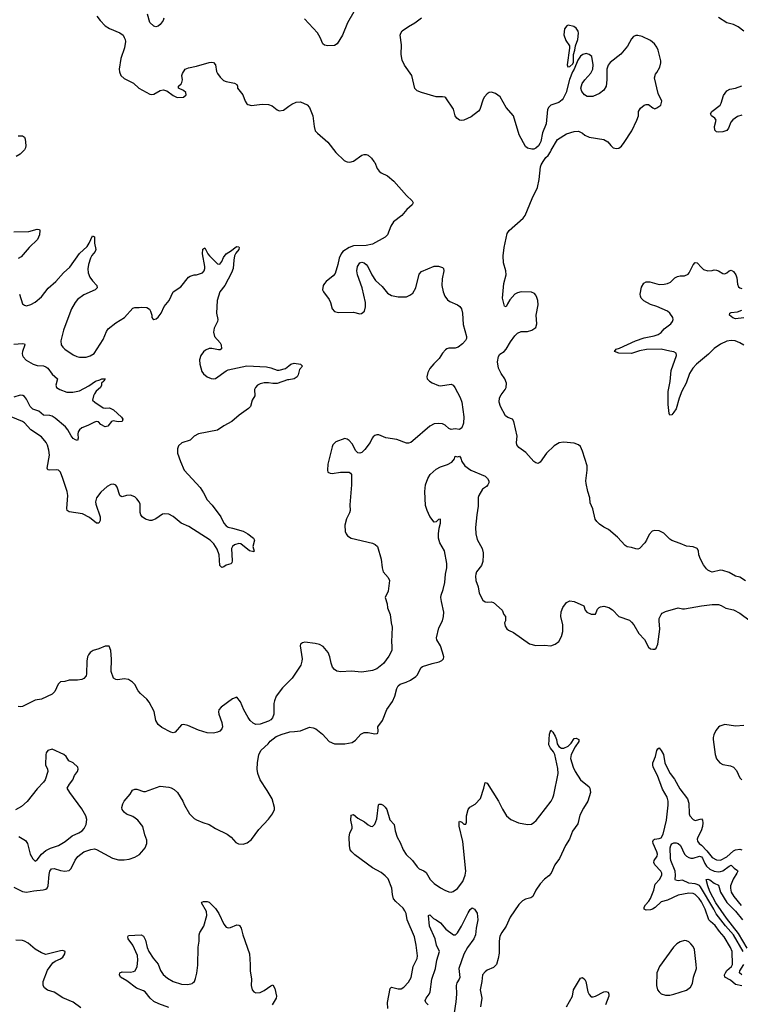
# Model space of a CAD drawing. Header units: inches. Extents: x 1682530 to 1839546, y 640742 to 791647.
# Tile 876 of 923: x 1787465 to 1794256, y 762054 to 771337. Entities that reach past the tile are written whole.
import ezdxf

# ---------------------------------------------------------------- set-up
doc = ezdxf.new("R2010")
doc.units = ezdxf.units.IN
doc.header["$MEASUREMENT"] = 0
for name, color, linetype in [('B7786', 7, 'Continuous'), ('B7787', 7, 'Continuous'), ('B7796', 7, 'Continuous'), ('B7797', 7, 'Continuous')]:
    doc.layers.add(name, color=color, linetype=linetype)

msp = doc.modelspace()

# ---------------------------------------------------------------- linework, layer by layer
at = {"layer": 'B7786', "color": 5}
for points, elevation in [([(1787410, 769337.5), (1787550, 769339.6), (1787630, 769362.6), (1787650, 769359.1), (1787654.9, 769350), (1787653, 769310), (1787633.9, 769266.1), (1787554.3, 769190), (1787478.2, 769101.8), (1787450, 769084.7)], 780), ([(1787462.6, 768750), (1787490, 768658.8), (1787510, 768644.9), (1787530, 768640.5), (1787570, 768650.7), (1787610, 768674.4), (1787670, 768725.3), (1787733.8, 768806.2), (1787805.7, 768870), (1787876.9, 768950), (1787936.9, 769003.1), (1788030, 769134), (1788099.8, 769200.2), (1788119.6, 769230), (1788150, 769299.3), (1788170, 769290.7), (1788171.3, 769231.3), (1788181.6, 769170), (1788175.5, 769150), (1788144.9, 769115.1), (1788131.7, 769088.3), (1788113.4, 769030), (1788106.7, 768986.7), (1788110.4, 768950), (1788126, 768910), (1788150, 768873.4), (1788190.8, 768830), (1788196, 768810), (1788174.8, 768790), (1788070, 768741.6), (1788010, 768698.9), (1787988, 768672), (1787953.6, 768610), (1787900.3, 768470), (1787878.9, 768410), (1787852.2, 768310), (1787857.1, 768270), (1787870.5, 768250), (1787890.6, 768230), (1787970, 768176.4), (1788002.3, 768162.3), (1788030, 768156.5), (1788090, 768156.5), (1788130, 768166.5), (1788167.8, 768190), (1788250, 768321.6), (1788283.2, 768396.8), (1788298.7, 768421.3), (1788370, 768478.4), (1788452.7, 768530), (1788530, 768617.3), (1788550, 768624), (1788590, 768622.8), (1788610, 768626.8), (1788663.5, 768623.5), (1788687.5, 768607.5), (1788698.8, 768590), (1788711, 768550), (1788711.3, 768530), (1788718, 768518), (1788730, 768511.3), (1788750, 768516), (1788770, 768531), (1788798, 768570), (1788825.6, 768634.4), (1788873.2, 768690), (1788909.6, 768770.3), (1788982, 768818), (1789055.3, 768910), (1789070, 768918.8), (1789110, 768931), (1789130, 768931.3), (1789188.9, 768951.1), (1789202, 768970), (1789209.2, 768990.8), (1789209.3, 769010), (1789187.3, 769130), (1789190, 769172), (1789200.2, 769179.8), (1789210, 769184.7), (1789238, 769130), (1789253, 769110), (1789330, 769034.8), (1789350, 769030.8), (1789370, 769056), (1789384.1, 769095.9), (1789409.8, 769130.2), (1789460.5, 769159.5), (1789495.3, 769190), (1789510, 769197.3), (1789530, 769196), (1789533.4, 769190), (1789530.4, 769170), (1789503.1, 769136.9), (1789490.4, 769109.6), (1789481.6, 769070), (1789475.3, 768990), (1789462.4, 768950), (1789398.3, 768830), (1789351, 768770), (1789325.4, 768690), (1789318.7, 768570), (1789333.4, 768510), (1789328, 768490), (1789297.1, 768430), (1789290.5, 768390), (1789300.7, 768350), (1789354, 768290), (1789362.8, 768270), (1789365.4, 768234.6), (1789354.4, 768225.6), (1789336.8, 768223.2), (1789276.9, 768236.9), (1789250, 768235.6), (1789217.3, 768222.7), (1789195.6, 768204.4), (1789173.4, 768170), (1789160.7, 768130), (1789162.8, 768090), (1789179.8, 768019.8), (1789196.8, 767996.8), (1789230, 767971), (1789270, 767954), (1789290, 767950.7), (1789310, 767955.5), (1789410, 768027.4), (1789430, 768036.9), (1789605.6, 768074.4), (1789790, 768064.7), (1789830, 768056), (1789890, 768034), (1789910, 768032.2), (1789970, 768048.5), (1790000, 768073.1)], 780), ([(1787410, 768276.4), (1787490, 768284.9), (1787510, 768282), (1787512.2, 768270), (1787490.3, 768210), (1787488.2, 768190), (1787490.5, 768170), (1787497.6, 768157.6), (1787527.2, 768127.2), (1787590.3, 768090.3), (1787630, 768078), (1787690, 768072.6), (1787710, 768064.9), (1787730, 768050.3), (1787770, 767993.4), (1787821, 767950), (1787806, 767890), (1787812, 767870), (1787842, 767850), (1787910, 767824), (1787965.2, 767825.2), (1788030, 767837), (1788115.3, 767884.7), (1788179.3, 767930), (1788219.7, 767940.3), (1788238, 767950), (1788270.9, 767950.9), (1788258, 767930), (1788236, 767910), (1788234.8, 767890), (1788226, 767870), (1788186.4, 767833.6), (1788170.6, 767810), (1788160.7, 767790), (1788152, 767750), (1788172, 767730), (1788250, 767678.8), (1788270, 767674.8), (1788310, 767678.8), (1788350, 767658.8), (1788424.7, 767590), (1788438, 767570), (1788432, 767550), (1788393.7, 767546.3), (1788345.5, 767554.5), (1788330, 767549), (1788294.8, 767505.2), (1788270, 767498), (1788230, 767519.5), (1788207, 767547), (1788190, 767549.6), (1788170, 767543.5), (1788107.7, 767510), (1788050.3, 767489.7), (1788028.6, 767471.4), (1788016.3, 767450), (1788013.4, 767430), (1788017.3, 767390), (1788010.9, 767369.1), (1787990, 767376), (1787970, 767389.6), (1787950, 767412.3), (1787919.7, 767470), (1787897, 767497), (1787798.8, 767578.8), (1787770, 767597.8), (1787750, 767604), (1787690, 767607.9), (1787646.3, 767646.3), (1787590, 767663.4), (1787581, 767670), (1787563.9, 767690), (1787530, 767758), (1787510, 767783.5), (1787494.2, 767794.3), (1787470, 767795.9), (1787410, 767778.1)], 760), ([(1790000, 767942), (1789990, 767940.4), (1789890, 767905.5), (1789850, 767906.3), (1789810, 767913.6), (1789770, 767913.1), (1789730, 767903), (1789707.3, 767890), (1789687.3, 767870), (1789677.3, 767850), (1789680.5, 767790), (1789656.4, 767750), (1789639.3, 767690), (1789622, 767670), (1789533, 767607), (1789465.5, 767550), (1789390, 767507.2), (1789330, 767465.7), (1789148.6, 767431.4), (1789110.4, 767410), (1789070, 767371.3), (1788992, 767348), (1788962, 767318), (1788950.5, 767290), (1788950.5, 767270), (1788953, 767250), (1788979.5, 767170), (1789015.6, 767090), (1789166.8, 766926.8), (1789197.3, 766877.3), (1789230.2, 766810.2), (1789278.7, 766758.7), (1789360.9, 766650), (1789389.4, 766589.4), (1789410, 766564.4), (1789430, 766551.8), (1789470, 766544.4), (1789570, 766513.8), (1789614.9, 766490), (1789668.4, 766450), (1789677.1, 766430), (1789662.6, 766370), (1789674.4, 766325.6), (1789670, 766321.2), (1789630, 766329.8), (1789550, 766394.5), (1789530, 766399.6), (1789490, 766386), (1789468.8, 766370), (1789461.7, 766350), (1789466.6, 766233.4), (1789463.4, 766216.6), (1789453.8, 766206.2), (1789410, 766194.7), (1789390, 766179.6), (1789370, 766171.8), (1789349.8, 766190), (1789344, 766290), (1789325.2, 766345.2), (1789295.7, 766395.7), (1789259.8, 766430), (1789060.2, 766560.2), (1788986, 766590), (1788910, 766651.9), (1788870, 766674.2), (1788830, 766679.2), (1788810, 766673.7), (1788747, 766630), (1788710, 766616.5), (1788690, 766615.2), (1788650, 766626.3), (1788620.3, 766650), (1788606, 766670), (1788600.7, 766690), (1788599.1, 766770), (1788590.7, 766790.7), (1788570, 766819.6), (1788550, 766836.9), (1788510, 766854), (1788470, 766851.8), (1788430, 766837.2), (1788421.5, 766841.5), (1788409.6, 766849.6), (1788383.7, 766930), (1788370, 766949.2), (1788350, 766958), (1788325.2, 766954.8), (1788290, 766937.2), (1788230, 766882.7), (1788188.8, 766830), (1788180.3, 766790), (1788183.1, 766770), (1788224.4, 766650), (1788223.8, 766616.2), (1788210, 766589.4), (1788190, 766589.7), (1788123.7, 766643.7), (1788058, 766678), (1787930, 766695.7), (1787912.8, 766710), (1787909.9, 766729.8), (1787917, 766850), (1787911.4, 766890), (1787872.7, 767012.7), (1787850, 767069.6), (1787830, 767088.3), (1787810, 767092.4), (1787748.3, 767088.3), (1787730, 767094), (1787724.7, 767110), (1787745, 767230), (1787739.4, 767279.4), (1787725.6, 767325.6), (1787712.8, 767350), (1787670, 767402.9), (1787570.9, 767470.9), (1787510, 767535.1), (1787489.8, 767549.8), (1787330, 767614)], 780), ([(1790000, 765096.5), (1789941.8, 765038.2), (1789881.8, 764958.2), (1789865.4, 764914.6), (1789861.1, 764890), (1789859.5, 764790), (1789845.8, 764754.1), (1789830, 764737), (1789810, 764723.7), (1789730, 764694.5), (1789690, 764692.3), (1789664.9, 764704.9), (1789636, 764730), (1789616.6, 764756.6), (1789576, 764830), (1789546.3, 764906.3), (1789510, 764948.7), (1789470, 764934), (1789364.7, 764855.3), (1789342.8, 764830), (1789339.1, 764810), (1789342, 764790), (1789368.2, 764710), (1789376.3, 764670), (1789370.7, 764650), (1789350.3, 764629.7), (1789330, 764619.6), (1789290, 764611.3), (1789230, 764612.8), (1789150, 764636.9), (1789050, 764682.9), (1789010, 764692), (1788990, 764689.3), (1788930, 764618), (1788910, 764614.5), (1788890, 764619.5), (1788804.4, 764664.4), (1788770, 764691.8), (1788747.2, 764730), (1788732.9, 764812.9), (1788683.7, 764903.7), (1788664.5, 764930), (1788602.8, 764982.8), (1788580.9, 765010), (1788549.5, 765069.5), (1788529, 765090), (1788490, 765117.2), (1788450, 765121.2), (1788390, 765113.2), (1788370, 765117.2), (1788349.2, 765130), (1788327, 765190), (1788331.5, 765308.5), (1788325.2, 765390), (1788308.9, 765428.9), (1788270, 765429.2), (1788210, 765403.7), (1788158, 765390), (1788130.5, 765369.5), (1788112.8, 765347.2), (1788104.9, 765330), (1788098, 765290), (1788095.5, 765170), (1788090.5, 765150), (1788070, 765126.6), (1788050, 765115.1), (1788010, 765109.3), (1787930, 765109.4), (1787890, 765098), (1787850, 765093.2), (1787828.5, 765071.5), (1787796.7, 765003.3), (1787770, 764978), (1787670, 764931.6), (1787610, 764922), (1787490, 764860.7), (1787470, 764857.6), (1787450, 764860.5)], 820), ([(1787410, 763156.9), (1787490, 763117.8), (1787530, 763110.2), (1787596.8, 763123.2), (1787687.3, 763132.7), (1787710, 763139.6), (1787724.7, 763150), (1787734, 763170), (1787741.1, 763278.9), (1787747.4, 763310), (1787764, 763330), (1787790, 763334.5), (1787850, 763313.7), (1787890, 763307.5), (1787930, 763316.5), (1787950, 763335.3), (1787986.5, 763413.5), (1788013.7, 763446.3), (1788069.5, 763490.5), (1788134.2, 763514.2), (1788170, 763519.3), (1788190, 763514), (1788339.1, 763430), (1788395.1, 763415.1), (1788450, 763414.3), (1788496.6, 763423.4), (1788550, 763442), (1788592.8, 763467.2), (1788616.9, 763490), (1788646, 763530), (1788662, 763570), (1788661.5, 763601.5), (1788643.7, 763650), (1788623.7, 763730), (1788576.9, 763790), (1788554.3, 763810), (1788530, 763824.2), (1788470, 763847.2), (1788450, 763864.2), (1788431.6, 763890), (1788428.2, 763910), (1788436.1, 763943.9), (1788449.6, 763970), (1788505.3, 764034.7), (1788528.5, 764071.5), (1788550, 764083.1), (1788570, 764081.1), (1788630, 764059.5), (1788650, 764058.7), (1788790, 764108.9), (1788870, 764100.3), (1788893.8, 764093.8), (1788919.1, 764079.1), (1788950.5, 764050), (1789001.6, 763970), (1789018.4, 763930), (1789065.3, 763850), (1789110, 763806.4), (1789130, 763792.7), (1789190, 763768.2), (1789250, 763750.5), (1789310.7, 763710), (1789418.9, 763658.9), (1789458, 763630), (1789500.7, 763580.7), (1789525.5, 763565.5), (1789570, 763563), (1789610, 763575.5), (1789650, 763608), (1789718.6, 763701.4), (1789810, 763799.1), (1789847.3, 763850), (1789864.5, 763890), (1789866.6, 763910), (1789843.6, 763990), (1789798, 764070), (1789731.6, 764170), (1789707.6, 764230), (1789702.9, 764270), (1789704.5, 764330), (1789719.3, 764410), (1789741.2, 764450), (1789805.2, 764510), (1789825.1, 764534.9), (1789881.5, 764578.5), (1789938, 764602), (1790000, 764620.8)], 820), ([(1787455.2, 763635.2), (1787518.8, 763598.8), (1787537.3, 763570), (1787564.9, 763470), (1787590, 763424.7), (1787610, 763404.7), (1787630, 763416), (1787671, 763469), (1787710, 763502.4), (1787754.7, 763525.2), (1787830, 763552), (1787891.8, 763588.2), (1787959.2, 763640.8), (1788022.7, 763670), (1788052.7, 763690), (1788072, 763710), (1788091.6, 763750), (1788096.2, 763796.2), (1788089.4, 763830), (1788050, 763897.2), (1787937.2, 764050), (1787913.2, 764090), (1787932.7, 764130), (1787965.2, 764170), (1787981.2, 764210), (1788009.3, 764250), (1788017.2, 764270), (1788014, 764290), (1787970, 764329), (1787928, 764350), (1787902, 764390), (1787882, 764410), (1787770, 764459), (1787730, 764448), (1787715.3, 764424.7), (1787710, 764406), (1787707.7, 764310), (1787726.8, 764270), (1787730.7, 764250), (1787704, 764170), (1787690, 764149), (1787630, 764086.6), (1787534.7, 763965.3), (1787482, 763918), (1787426, 763886)], 840), ([(1788870, 762023.2), (1788777.5, 762057.5), (1788730, 762081.1), (1788693.8, 762110), (1788648.4, 762170), (1788630, 762181.5), (1788564.7, 762204.7), (1788473.6, 762273.6), (1788416.2, 762310), (1788406, 762330), (1788408.5, 762351.5), (1788430, 762358.3), (1788510, 762357.6), (1788537.7, 762362.3), (1788552.7, 762370), (1788571.6, 762410), (1788578.3, 762470), (1788573.7, 762513.7), (1788531.7, 762611.7), (1788488.3, 762670), (1788483.7, 762690), (1788490, 762701), (1788610, 762707.7), (1788630, 762695.5), (1788650, 762657.3), (1788666.2, 762590), (1788682.2, 762550), (1788721.4, 762490), (1788770.6, 762430.6), (1788790.8, 762370.8), (1788816, 762336), (1788858.9, 762298.9), (1788910, 762269.2), (1788990, 762242.2), (1789050, 762241.6), (1789089.2, 762250), (1789101.1, 762258.9), (1789110.8, 762269.2), (1789122, 762298), (1789133.9, 762346.1), (1789143.5, 762423.5), (1789146.9, 762593.1), (1789157.7, 762650), (1789155, 762710), (1789162, 762730), (1789199.1, 762790), (1789227, 762890), (1789225.1, 762930), (1789179, 763010), (1789182.7, 763017.3), (1789197.2, 763022.8), (1789230, 763022.4), (1789250, 763015.3), (1789270, 762998.4), (1789310, 762955.6), (1789341, 762910), (1789388.2, 762808.2), (1789410, 762782), (1789430, 762775.5), (1789450, 762778), (1789510, 762802), (1789530, 762800.7), (1789535.8, 762795.8), (1789551.8, 762771.8), (1789568.5, 762710), (1789630.2, 762530), (1789637.8, 762430), (1789636.6, 762370), (1789648.1, 762290), (1789646.7, 762230), (1789657, 762190), (1789670.3, 762170.3), (1789690, 762161.7), (1789730, 762165.8), (1789770, 762184.9), (1789830, 762228.8), (1789850, 762236.4), (1789870, 762204), (1789886.3, 762130), (1789881.1, 762110), (1789844.2, 762050)], 780), ([(1788041, 762021), (1787970, 762072.6), (1787870, 762115.6), (1787788.3, 762168.3), (1787726.7, 762186.7), (1787698, 762210), (1787686.8, 762230), (1787685, 762270), (1787725.6, 762374.4), (1787775.8, 762444.2), (1787799.4, 762460.6), (1787850, 762482.6), (1787870, 762498), (1787891.6, 762530), (1787892.3, 762550), (1787870, 762559.6), (1787850, 762558.7), (1787710, 762524.5), (1787670, 762538.7), (1787610, 762572.6), (1787543.6, 762630), (1787510, 762648.5), (1787490, 762653.8), (1787430, 762657.1)], 820)]:
    msp.add_lwpolyline(points, dxfattribs=dict(at, elevation=elevation))
at = {"layer": 'B7787', "color": 5}
for points, elevation in [([(1788190.6, 771370), (1788222, 771330), (1788270, 771280.7), (1788310, 771254), (1788410, 771214), (1788438.8, 771190), (1788450.7, 771170), (1788459.1, 771150), (1788460.5, 771130), (1788453.2, 771073.2), (1788417.1, 770970), (1788402, 770870), (1788405.8, 770845.8), (1788419.1, 770810), (1788450, 770781.6), (1788538.3, 770738.3), (1788587.7, 770690), (1788690, 770635.5), (1788710, 770630.5), (1788730, 770633.4), (1788790, 770670.6), (1788815.9, 770675.9), (1788850, 770666.8), (1788910, 770621), (1788950, 770602.8), (1789010, 770607.3), (1789032.3, 770630), (1789029.2, 770650), (1789010, 770669.2), (1788962, 770690), (1788962, 770710), (1788987.2, 770732.8), (1788994, 770746), (1788998.4, 770770), (1788994, 770810), (1788999.5, 770830), (1789023.7, 770870), (1789055.2, 770884.8), (1789130, 770899.6), (1789250, 770932), (1789270, 770935.8), (1789290, 770932.4), (1789310.3, 770910), (1789318.7, 770850), (1789329, 770829), (1789354.9, 770794.9), (1789385.3, 770765.3), (1789410, 770753), (1789490, 770737.3), (1789510, 770724.7), (1789518.8, 770710), (1789518.8, 770690), (1789568.5, 770630), (1789588.1, 770568.1), (1789604.3, 770544.3), (1789616.1, 770536.1), (1789650, 770529), (1789750, 770539.6), (1789810, 770538.3), (1789845.1, 770525.1), (1789890, 770488.2), (1789910, 770478.4), (1789950, 770484.4), (1790000, 770520.4)], 820), ([(1788824, 771350), (1788818, 771330), (1788790, 771292.7), (1788770, 771277), (1788748, 771270), (1788730, 771275.1), (1788692.3, 771310), (1788669.2, 771390.8)], 820), ([(1787450, 770242.8), (1787490, 770243.1), (1787510.5, 770230), (1787516.4, 770210), (1787521.3, 770150), (1787518.4, 770130), (1787508.7, 770110), (1787470.4, 770070), (1787432.1, 770047.9)], 780)]:
    msp.add_lwpolyline(points, dxfattribs=dict(at, elevation=elevation))
at = {"layer": 'B7796', "color": 5}
for points, elevation in [([(1790803.5, 770000), (1790810.5, 769990.5), (1790833.7, 769933.7), (1790851, 769910), (1790870, 769894.8), (1790930, 769864.9), (1790990, 769815.5), (1791110, 769680.4), (1791164.9, 769630), (1791174, 769610), (1791162, 769590), (1791114, 769546), (1791066.7, 769490), (1790987.6, 769430), (1790963.2, 769390), (1790931.1, 769308.9), (1790910, 769286.3), (1790790, 769219.7), (1790730, 769209.4), (1790610, 769203.7), (1790570, 769189.4), (1790511, 769150), (1790494.8, 769130), (1790474, 769090), (1790462, 769030), (1790436.2, 768943.8), (1790419.2, 768920.8), (1790354, 768870), (1790337.3, 768850), (1790324, 768830), (1790319.1, 768790), (1790327.3, 768770), (1790379.9, 768699.9), (1790393.4, 768670), (1790410.8, 768610), (1790430, 768586.8), (1790470, 768576.3), (1790610, 768580.5), (1790670, 768564), (1790687.1, 768567.1), (1790714, 768590), (1790725.1, 768630), (1790725.1, 768670), (1790693, 768810), (1790649.4, 768930), (1790642.7, 768970), (1790649.4, 769010.6), (1790670, 769044.7), (1790690, 769051.3), (1790710, 769044.7), (1790731, 769030), (1790746, 769010), (1790782, 768930), (1790817.2, 768877.2), (1790881.1, 768821.1), (1790930, 768759.1), (1790970, 768737.1), (1791030, 768723.8), (1791110, 768724.2), (1791141.6, 768738.4), (1791170, 768759.5), (1791199.3, 768810), (1791230, 768938.8), (1791250, 768963.8), (1791370, 769013.4), (1791412.9, 769012.9), (1791450, 768999.3), (1791457.6, 768990), (1791460.3, 768970), (1791446.1, 768893.9), (1791443.2, 768830), (1791454.3, 768770), (1791470.3, 768730), (1791495.3, 768695.3), (1791519.4, 768679.4), (1791590.4, 768650), (1791613.5, 768633.5), (1791627.6, 768610), (1791637.4, 768570), (1791644.7, 768464.7), (1791674.8, 768350), (1791676, 768330), (1791667.1, 768312.9), (1791638.5, 768281.5), (1791598, 768250), (1791570, 768240.7), (1791510, 768240.7), (1791490, 768234.5), (1791476.1, 768223.9), (1791450, 768194), (1791417.5, 768142.5), (1791367.1, 768092.9), (1791330.7, 768049.3), (1791311, 768010), (1791301, 767970), (1791306, 767950), (1791326, 767930), (1791352.5, 767912.5), (1791410, 767888.2), (1791430, 767886), (1791530, 767900.7), (1791550, 767890.8), (1791565.5, 767870), (1791616, 767776), (1791630.4, 767730), (1791651.8, 767591.8), (1791647.9, 767532.1), (1791631.8, 767488.2), (1791610, 767474), (1791570, 767478.9), (1791530, 767473.3), (1791510, 767482), (1791474.9, 767514.9), (1791450, 767526.3), (1791410, 767531.2), (1791370, 767525.6), (1791330, 767505.1), (1791170, 767365.1), (1791150, 767349.6), (1791130, 767343.6), (1791110, 767343), (1791019, 767379), (1790916.2, 767396.2), (1790850, 767422), (1790830, 767423.6), (1790810, 767416.2), (1790796.2, 767403.8), (1790785.5, 767390), (1790767.7, 767350), (1790716.1, 767283.9), (1790690, 767257.2), (1790670, 767249.2), (1790650, 767253.2), (1790631.7, 767271.7), (1790596.6, 767336.6), (1790570, 767369.5), (1790550, 767383.6), (1790530, 767389.6), (1790443.4, 767356.6), (1790417.1, 767330), (1790408.5, 767310), (1790370, 767146), (1790364, 767090), (1790370, 767072), (1790390, 767061), (1790410, 767058.8), (1790489.5, 767070.5), (1790570, 767070.8), (1790582.8, 767062.8), (1790590.7, 767050), (1790590.4, 766950), (1790577.3, 766762.7), (1790577.6, 766710), (1790572.8, 766687.2), (1790543.1, 766630), (1790528, 766570), (1790533.4, 766510), (1790540.5, 766490), (1790553.4, 766470), (1790590, 766447.2), (1790790, 766400.3), (1790813.4, 766390), (1790836.3, 766370), (1790870.7, 766250), (1790880.5, 766170), (1790890.5, 766130.5), (1790936.8, 766076.8), (1790950.7, 766050), (1790938.4, 765950), (1790910.4, 765890), (1790928, 765830), (1790930.6, 765790.6), (1790957.3, 765730), (1790964, 765650), (1790974.8, 765610), (1790967.7, 765470), (1790973, 765430), (1790970.5, 765390), (1790943.1, 765336.9), (1790893.5, 765266.5), (1790830, 765216), (1790790, 765201.2), (1790690, 765186), (1790590, 765194.5), (1790490, 765187), (1790453.8, 765193.8), (1790430, 765209.2), (1790413.1, 765233.1), (1790399.6, 765270), (1790387.6, 765330), (1790372, 765370), (1790326.2, 765426.2), (1790290, 765445.1), (1790250, 765454.7), (1790153.4, 765466.6), (1790130, 765462.7), (1790111, 765450), (1790107.9, 765432.1), (1790125.5, 765310), (1790124.9, 765290), (1790113.4, 765250), (1790033.4, 765130), (1790000, 765096.5)], 820), ([(1790541.3, 770000), (1790550, 769995.5), (1790570, 769993), (1790590, 769997.1), (1790598.7, 770000)], 820), ([(1794305.3, 766045.3), (1794250, 766079.6), (1794210, 766089.6), (1794150, 766124.2), (1794090, 766144.2), (1794070, 766145.6), (1793990, 766129.6), (1793973.4, 766133.4), (1793950, 766146.6), (1793938.6, 766158.6), (1793910, 766197.2), (1793879.5, 766250), (1793864.5, 766290), (1793862.7, 766330), (1793849, 766350), (1793810, 766366.6), (1793750, 766371.8), (1793690, 766399.5), (1793610, 766427), (1793590, 766439.5), (1793534.9, 766494.9), (1793490, 766517), (1793450, 766522), (1793424.7, 766515.3), (1793397.3, 766482.7), (1793373, 766430), (1793355.3, 766404.7), (1793304.7, 766350), (1793290, 766345.6), (1793270, 766347.6), (1793230, 766361.6), (1793190, 766367.6), (1793170, 766379.5), (1793097.2, 766457.2), (1793012.7, 766530), (1792970, 766552.4), (1792930, 766580.4), (1792904.8, 766604.8), (1792889.3, 766629.3), (1792865.6, 766725.6), (1792841.8, 766781.8), (1792836.3, 766830), (1792817.6, 766890), (1792802.7, 766962.7), (1792801, 766990), (1792814, 767090), (1792814, 767130), (1792770, 767268.7), (1792750, 767312.7), (1792729.6, 767329.6), (1792690, 767343.7), (1792590, 767354.5), (1792550, 767347), (1792502.3, 767317.7), (1792430, 767249.3), (1792370, 767165.2), (1792350, 767152.7), (1792330, 767159.3), (1792310, 767172.7), (1792235, 767255), (1792170, 767304.2), (1792149.8, 767329.8), (1792147.1, 767350), (1792154, 767410), (1792122.2, 767550), (1792110, 767571.5), (1792065.6, 767585.6), (1792042.3, 767602.3), (1791996.4, 767690), (1791984.5, 767730), (1791987.3, 767772.7), (1792000.7, 767799.3), (1792038.9, 767850), (1792048, 767870), (1792051.3, 767910), (1792038, 767950), (1792001.2, 768001.2), (1791977.2, 768050), (1791967.1, 768110), (1791978, 768162), (1791990, 768184), (1792029, 768210), (1792050, 768231), (1792090, 768298.8), (1792130, 768354.8), (1792157, 768383), (1792190, 768396.3), (1792250, 768397.3), (1792290, 768410.7), (1792330, 768436), (1792338, 768470), (1792333.1, 768550), (1792351.1, 768650), (1792347.1, 768690), (1792338.7, 768718.7), (1792330, 768739.3), (1792316.2, 768756.2), (1792286.9, 768766.9), (1792190, 768769.7), (1792157.1, 768762.9), (1792130, 768749.7), (1792085, 768695), (1792061.8, 768658.2), (1792050, 768629.2), (1792034.6, 768634.6), (1792013.3, 768710), (1792027.8, 768850), (1792047.7, 768932.3), (1792045.3, 768970), (1792024, 769044), (1792021, 769110), (1792031.4, 769190), (1792058.7, 769321.3), (1792078.7, 769350), (1792210, 769464.9), (1792228.9, 769491.1), (1792294.6, 769650), (1792345.1, 769754.9), (1792361.7, 769830), (1792371.8, 769950), (1792378.4, 769970), (1792398.4, 770000)], 820), ([(1794290, 768268.5), (1794252, 768290), (1794208.2, 768308.2), (1794170, 768313.3), (1794130, 768305.7), (1794070, 768277.7), (1794010, 768238.5), (1793957.5, 768182.5), (1793841.5, 768090), (1793807.3, 768050), (1793777.6, 768002.4), (1793747, 767910), (1793706, 767834), (1793680.2, 767770), (1793650, 767669.5), (1793630, 767635.1), (1793610, 767612.7), (1793590, 767609), (1793584.8, 767624.8), (1793576.9, 767710), (1793576, 767830), (1793593.5, 767926.5), (1793603.5, 768030), (1793653.5, 768170), (1793652.4, 768192.4), (1793630, 768205.1), (1793590, 768210.6), (1793510, 768230.9), (1793372.2, 768227.8), (1793306.5, 768213.5), (1793230, 768188.9), (1793112.4, 768192.4), (1793069.4, 768210), (1793085.2, 768230), (1793118.7, 768241.3), (1793267, 768310), (1793350, 768338.2), (1793442.9, 768357.1), (1793481.2, 768370), (1793510, 768388.2), (1793538.2, 768421.8), (1793599.6, 768470), (1793617.6, 768490), (1793624.2, 768510), (1793619.6, 768530), (1793592.4, 768570), (1793570.9, 768590), (1793470, 768632.7), (1793410, 768651.4), (1793346.7, 768686.7), (1793320.8, 768710), (1793313.8, 768730), (1793313.4, 768750), (1793324.2, 768815.8), (1793346.2, 768853.8), (1793370, 768866.2), (1793404.2, 768864.2), (1793490, 768841.6), (1793537.4, 768842.6), (1793569.8, 768850.2), (1793597.2, 768862.8), (1793638.3, 768901.7), (1793663.3, 768916.7), (1793690, 768922), (1793730, 768920.7), (1793763.3, 768936.7), (1793774.5, 768950), (1793810, 769027.3), (1793830, 769047.3), (1793850, 769044.9), (1793890, 768999.1), (1793910, 768983), (1793950, 768970.5), (1793990, 768972.7), (1794010, 768978.4), (1794030, 768976.4), (1794050, 768970.4), (1794090, 768943.1), (1794110, 768940.4), (1794130, 768950.4), (1794150, 768968.2), (1794170, 768975.5), (1794190, 768963), (1794213.4, 768930), (1794222, 768902), (1794230, 768844.7), (1794239.5, 768819.5), (1794250, 768808.4), (1794270, 768803.7)], 780), ([(1794290, 768526.3), (1794210, 768518), (1794185.5, 768525.5), (1794154, 768550), (1794157.2, 768570), (1794170, 768575.8), (1794230, 768582), (1794270, 768599.1)], 760), ([(1790000, 768073.1), (1790020.7, 768090), (1790050, 768099.5), (1790111, 768090), (1790130.8, 768070), (1790102.5, 768037.5), (1790090.5, 767990), (1790080.5, 767970), (1790050.2, 767949.8), (1790000, 767942)], 780), ([(1790000, 764620.8), (1790010, 764623.8), (1790055.3, 764624.7), (1790110, 764632.7), (1790194.8, 764665.2), (1790230, 764660.5), (1790254.8, 764650), (1790319.3, 764599.3), (1790382, 764530), (1790430, 764508.5), (1790530, 764510.3), (1790597.2, 764522.7), (1790630, 764543.8), (1790679.8, 764600.2), (1790710, 764615.3), (1790750, 764616.1), (1790810, 764604.9), (1790833.5, 764606.5), (1790839.3, 764610), (1790843.6, 764630), (1790841.1, 764670), (1790884.1, 764730), (1790925.9, 764834.1), (1790978.7, 764910), (1791000.1, 764959.9), (1791017.6, 765030), (1791030, 765054.8), (1791050, 765070.7), (1791108, 765090), (1791148, 765110), (1791196.6, 765143.4), (1791210, 765156), (1791249.6, 765230.4), (1791261.5, 765238.5), (1791352, 765268), (1791418, 765282), (1791444.1, 765295.9), (1791457.2, 765310), (1791460.9, 765330), (1791450, 765375.3), (1791430, 765433.2), (1791395.1, 765490), (1791392.8, 765510), (1791415.3, 765604.7), (1791449.7, 765670), (1791459.2, 765710), (1791462.6, 765750), (1791438.3, 765850), (1791433.7, 765890), (1791435.1, 765910), (1791454.7, 765965.3), (1791470.6, 766029.4), (1791476.2, 766110), (1791491.6, 766170), (1791490.7, 766210), (1791467.2, 766330), (1791425.2, 766405.2), (1791411.7, 766450), (1791410.6, 766490), (1791417.4, 766542.6), (1791430.9, 766590.9), (1791430, 766628), (1791410, 766625.2), (1791390, 766604), (1791370, 766598), (1791330, 766653.2), (1791303.6, 766710), (1791290, 766758), (1791282.4, 766890), (1791289.6, 766950), (1791311.6, 767010), (1791334, 767050), (1791390, 767100.4), (1791430, 767122), (1791497.7, 767142.3), (1791536.3, 767163.7), (1791562, 767198), (1791570, 767222), (1791590, 767214), (1791610, 767222), (1791622, 767202), (1791630.8, 767170), (1791658.8, 767130), (1791714.8, 767090), (1791850, 767032.7), (1791874.8, 767010), (1791886.8, 766990), (1791886, 766970), (1791876, 766950), (1791864, 766936), (1791824.7, 766910), (1791790.7, 766850), (1791786.4, 766833.6), (1791785.3, 766750), (1791771.6, 766670), (1791760.3, 766550), (1791762, 766490), (1791777.2, 766437.2), (1791822, 766350), (1791834, 766310), (1791834, 766290), (1791830.4, 766230), (1791824.4, 766210), (1791815.5, 766190), (1791770.5, 766130), (1791763.7, 766110), (1791760.3, 766090), (1791763.7, 766050), (1791783.8, 765990), (1791795.5, 765930), (1791830, 765862.8), (1791850, 765847.3), (1791870, 765844), (1791907.1, 765847.1), (1791930, 765841), (1792010.6, 765770.6), (1792027.3, 765730), (1792042, 765710), (1792042, 765670), (1792033, 765650), (1792039.3, 765619.3), (1792054.6, 765594.6), (1792070, 765582), (1792118.3, 765558.3), (1792270, 765452.7), (1792330, 765437.6), (1792410, 765440.5), (1792470, 765434.9), (1792510, 765450.5), (1792544.2, 765475.8), (1792570, 765521), (1792583.5, 765570), (1792583.5, 765630), (1792565.3, 765710), (1792566.9, 765753.1), (1792584.5, 765795.5), (1792616.4, 765843.6), (1792650, 765858), (1792690, 765850.8), (1792782, 765810), (1792794.8, 765770), (1792810, 765751), (1792850, 765731), (1792890, 765732), (1792910, 765778), (1792924.8, 765795.2), (1792938.9, 765801.1), (1792970, 765807.7), (1793016.1, 765796.1), (1793050, 765774), (1793110, 765711), (1793210, 765674), (1793230, 765657.3), (1793253, 765630), (1793300.5, 765550), (1793352.1, 765492.1), (1793390, 765421), (1793410, 765406), (1793430, 765401), (1793450, 765401), (1793462, 765410), (1793479.3, 765450), (1793498.4, 765590), (1793489.6, 765670), (1793491.8, 765690), (1793509.4, 765730), (1793519.6, 765740.4), (1793550, 765758), (1793670, 765790.4), (1793710, 765781.3), (1793730, 765782), (1793890, 765810.3), (1793990, 765822.8), (1794050, 765822), (1794074.9, 765814.9), (1794118, 765790), (1794190, 765772.4), (1794250, 765741.6), (1794348.8, 765668.8)], 820), ([(1794290, 764682), (1794210, 764675.8), (1794110, 764692), (1794064.1, 764675.9), (1794050, 764665.2), (1794025.5, 764634.5), (1794005.8, 764594.1), (1794000.4, 764570), (1793998.4, 764550), (1794017.6, 764410), (1794030, 764367.3), (1794062, 764330), (1794090, 764314.4), (1794162.3, 764302.3), (1794190.3, 764290.3), (1794218.5, 764258.5), (1794252.2, 764190), (1794268.5, 764170)], 820), ([(1790935.2, 762015.2), (1790930.7, 762070), (1790955.9, 762204.1), (1790970, 762214), (1791030, 762198.3), (1791059.7, 762200.3), (1791084.7, 762215.2), (1791130, 762263), (1791154.7, 762305.2), (1791172.8, 762410), (1791210, 762484.9), (1791213.8, 762510), (1791201, 762610), (1791185.2, 762690), (1791117.1, 762850), (1791106, 762910), (1791095.4, 762935.4), (1791078.8, 762958.8), (1791010, 763022.3), (1790988.4, 763048.4), (1790977.7, 763090), (1790970.7, 763150), (1790936.4, 763236.4), (1790910, 763266.2), (1790870, 763295.6), (1790790, 763341.1), (1790623.5, 763463.5), (1790594.5, 763490), (1790580.5, 763510), (1790572.4, 763550), (1790571.1, 763630), (1790576.3, 763670), (1790597, 763710), (1790598.4, 763730), (1790585.4, 763790), (1790590, 763836), (1790610, 763843), (1790650.4, 763810), (1790714.1, 763774.1), (1790750, 763745.2), (1790770, 763733.7), (1790790, 763730.4), (1790810, 763750.7), (1790830, 763802.8), (1790845.4, 763934.6), (1790850, 763941), (1790870, 763939.5), (1790890.4, 763930), (1790910, 763913.7), (1790924.9, 763890), (1790952.6, 763792.6), (1790993.1, 763750), (1791003.7, 763690), (1791023.1, 763630), (1791050, 763580.7), (1791079.7, 763510), (1791107.3, 763467.3), (1791166.2, 763410), (1791210, 763349.1), (1791230, 763331.3), (1791272.2, 763312.2), (1791295.4, 763295.4), (1791333, 763230), (1791370, 763192.1), (1791430, 763150.3), (1791470, 763130.4), (1791510, 763114.4), (1791530, 763112.4), (1791550, 763118.7), (1791590, 763146.3), (1791640.3, 763210), (1791661.8, 763270), (1791667.9, 763310), (1791639.8, 763590), (1791606.6, 763733.4), (1791605.6, 763774.4), (1791610, 763778.8), (1791630.3, 763770.3), (1791650, 763753.4), (1791670, 763751), (1791675.1, 763770), (1791676.4, 763830), (1791691.5, 763890), (1791706.8, 763913.2), (1791758, 763942), (1791806.4, 763993.6), (1791838.3, 764090), (1791850, 764144.7), (1791870, 764138.8), (1791975.6, 763970), (1792013.6, 763893.6), (1792051.3, 763831.3), (1792094.7, 763794.7), (1792164.1, 763764.1), (1792250, 763747.7), (1792286.4, 763753.6), (1792310, 763766.7), (1792332.8, 763787.2), (1792367.8, 763830), (1792473.1, 763970), (1792490, 764001.6), (1792498.5, 764030), (1792538.3, 764230), (1792535.7, 764275.7), (1792506.6, 764410), (1792495.5, 764435.5), (1792466.2, 764470), (1792450, 764501.2), (1792458.9, 764601.1), (1792470, 764638), (1792490, 764618), (1792510, 764582.8), (1792522.6, 764550), (1792528.4, 764508.4), (1792545, 764485), (1792570, 764468.9), (1792592, 764468), (1792632.8, 764487.2), (1792662.7, 764517.3), (1792690, 764560.7), (1792710, 764562), (1792733, 764550), (1792734, 764530), (1792699, 764481), (1792663.2, 764410), (1792656.5, 764370), (1792680.4, 764290), (1792698, 764250), (1792750.4, 764170.4), (1792830, 764104.7), (1792837.3, 764090), (1792844.9, 764050), (1792818.3, 763970), (1792776.8, 763903.2), (1792744.2, 763835.8), (1792724.5, 763755.5), (1792674.2, 763685.8), (1792644.6, 763610), (1792609.3, 763550), (1792550.8, 763429.3), (1792508.2, 763370), (1792473.6, 763290), (1792450, 763263.5), (1792410, 763232.6), (1792370, 763188), (1792328.9, 763130), (1792301.6, 763070), (1792282.8, 763057.3), (1792230, 763046), (1792202, 763030), (1792170, 762995.1), (1792085.6, 762874.4), (1792049, 762790), (1792006.9, 762730), (1791990, 762695.1), (1791984.4, 762650), (1791983.6, 762536.4), (1791974.7, 762485.3), (1791957.1, 762430), (1791930, 762399.5), (1791870, 762374), (1791850, 762360.9), (1791824.9, 762330), (1791819, 762270), (1791803.2, 762190), (1791819.5, 762110), (1791808.9, 762030)], 780), ([(1794270, 762228.4), (1794210, 762241.4), (1794162.6, 762282.6), (1794110.9, 762310), (1794107.3, 762330), (1794114.7, 762350), (1794130, 762372.2), (1794174, 762410), (1794182.1, 762430), (1794179.8, 762550), (1794162.7, 762590), (1794102.5, 762690), (1794058.6, 762738.6), (1794018.2, 762798.2), (1793973.7, 762833.7), (1793960.2, 762850), (1793925.3, 762950), (1793890, 763020.3), (1793869.1, 763050), (1793830, 763088.9), (1793810, 763099.4), (1793770, 763100.6), (1793670, 763082.9), (1793570, 763036), (1793510, 763019.8), (1793453.7, 762966.3), (1793428.5, 762950), (1793410, 762943.6), (1793370, 762941.1), (1793348.3, 762950), (1793349.8, 762970), (1793362, 762990), (1793395, 763025), (1793409.9, 763050), (1793439.3, 763130), (1793453.8, 763186.2), (1793492.7, 763230), (1793514.6, 763270), (1793515.5, 763290), (1793506.4, 763310), (1793450, 763368.9), (1793440.5, 763390), (1793442.6, 763410), (1793472.7, 763450), (1793473.9, 763470), (1793469.9, 763490), (1793434.5, 763570), (1793430.9, 763590), (1793436.8, 763603.2), (1793447.9, 763612.1), (1793490, 763615.4), (1793510, 763623.2), (1793530, 763658.7), (1793559.9, 763790), (1793576.6, 763930), (1793576.2, 763970), (1793565.3, 764005.3), (1793523.3, 764083.3), (1793476.7, 764210), (1793435.9, 764290), (1793431.4, 764310), (1793432.5, 764330), (1793456.5, 764390), (1793470, 764446.8), (1793479.1, 764460.9), (1793490, 764470.6), (1793510, 764446.4), (1793530.9, 764410), (1793544, 764330), (1793570, 764277), (1793595.9, 764230), (1793634.9, 764174.9), (1793684.6, 764084.6), (1793757.9, 763990), (1793770.6, 763950), (1793772.8, 763850), (1793781.5, 763830), (1793810, 763796.9), (1793830, 763787.3), (1793890, 763801.6), (1793898.7, 763790), (1793903.7, 763763.7), (1793900.1, 763730), (1793886.1, 763690), (1793855.2, 763630), (1793849.4, 763610), (1793852.1, 763592), (1793868.9, 763570), (1793890, 763554.4), (1793941, 763501), (1793990, 763438.4), (1794030, 763414.3), (1794070, 763413.4), (1794130, 763445.6), (1794190, 763499.5), (1794210, 763509.5), (1794250, 763515.5), (1794270, 763511.1)], 780), ([(1794281.8, 762550), (1794190, 762708.9), (1794114.9, 762794.9), (1794027.1, 762907.1), (1794007.6, 762950), (1793881, 763161), (1793870, 763173.1), (1793850, 763183.7), (1793829.7, 763190.3), (1793770, 763197.2), (1793710, 763224.7), (1793670, 763217.3), (1793643.9, 763223.9), (1793640.9, 763230), (1793645.5, 763270), (1793640.7, 763310), (1793599.8, 763410), (1793597, 763430), (1793596, 763530), (1793600.5, 763550), (1793610, 763565.2), (1793630, 763576.3), (1793650, 763576.6), (1793670.2, 763570), (1793692, 763550), (1793728.7, 763468.7), (1793749.6, 763449.6), (1793770, 763438.6), (1793790, 763432.5), (1793810, 763432.5), (1793870, 763450.7), (1793890, 763443), (1793899.8, 763430), (1793920.3, 763380.3), (1793937.5, 763357.5), (1793970, 763328.8), (1794009.8, 763309.8), (1794050, 763303.1), (1794070, 763305.6), (1794090, 763313.3), (1794150, 763355.3), (1794170, 763364.4), (1794197.2, 763337.2), (1794230, 763315.3), (1794233.2, 763310), (1794224.4, 763290), (1794187.9, 763232.1), (1794163.8, 763170), (1794161.7, 763150), (1794170, 763110.4), (1794194, 763070), (1794265, 762985)], 760), ([(1794321.6, 762581.6), (1794239.9, 762719.9), (1794126.2, 762866.2), (1794023.6, 763010), (1793970, 763118.2), (1793949.1, 763170), (1793933.2, 763230), (1793950, 763234.2), (1793970, 763226.2), (1794010, 763195.4), (1794050, 763176.5), (1794068.9, 763110), (1794130, 763014.2), (1794211.2, 762931.2), (1794276.9, 762850)], 740), ([(1791315.1, 762050), (1791291.8, 762070), (1791286, 762090), (1791294, 762110), (1791324.5, 762150), (1791332.8, 762170), (1791349.2, 762290.8), (1791383.1, 762390), (1791397.1, 762470), (1791420.5, 762550), (1791394, 762610), (1791381.6, 762670), (1791327.3, 762790), (1791318, 762890), (1791330, 762896), (1791363, 762863), (1791390, 762850.4), (1791430, 762821.3), (1791481.1, 762761.1), (1791552.7, 762707.3), (1791570.9, 762709.1), (1791590, 762728), (1791628.3, 762790), (1791690, 762916), (1791710, 762946), (1791730, 762964.7), (1791751.3, 762950), (1791774.4, 762914.4), (1791780.7, 762850), (1791766.4, 762770), (1791761.6, 762710), (1791746, 762670), (1791684.4, 762590), (1791650, 762526), (1791604.6, 762390), (1791612.3, 762307.7), (1791607.2, 762290), (1791585, 762255), (1791578.9, 762230), (1791580.6, 762150), (1791575.5, 762075.5), (1791550.9, 761910)], 760), ([(1794271.2, 762331.2), (1794248.5, 762350), (1794249.9, 762370), (1794289.9, 762430)], 760), ([(1792616.8, 762030), (1792673.8, 762130), (1792683.1, 762190), (1792750, 762299.5), (1792770, 762305.7), (1792790, 762288.9), (1792800.2, 762270), (1792820.1, 762170), (1792830, 762144.6), (1792850, 762123.6), (1792870, 762123.9), (1792890, 762131.2), (1792970, 762170.1), (1792990, 762174.5), (1793010, 762168.2), (1793017.1, 762150), (1793018, 762130), (1792984.5, 762050)], 780)]:
    msp.add_lwpolyline(points, dxfattribs=dict(at, elevation=elevation))
at = {"layer": 'B7796', "color": 5, "elevation": 820}
msp.add_lwpolyline([(1793730, 762655.1), (1793690, 762643.5), (1793657.1, 762622.9), (1793626.5, 762593.5), (1793494.4, 762410), (1793469, 762351), (1793464.4, 762230), (1793476.3, 762190), (1793490, 762170.8), (1793510, 762153.4), (1793550, 762140.5), (1793590, 762140.4), (1793630, 762148.9), (1793750, 762185.7), (1793786.2, 762213.8), (1793805.1, 762250), (1793816, 762310), (1793842.4, 762390), (1793841.2, 762430), (1793823.1, 762570), (1793810, 762598.7), (1793790, 762624), (1793770, 762641.7), (1793750, 762651.9)], close=True, dxfattribs=at)
at = {"layer": 'B7797', "color": 5}
for points, elevation in [([(1790614, 771410), (1790553.7, 771306.3), (1790505.5, 771190), (1790456.3, 771110), (1790430, 771095.1), (1790370, 771089.4), (1790337.5, 771097.5), (1790321.2, 771110), (1790295.1, 771170), (1790270, 771212.3), (1790150, 771345.2)], 820), ([(1792398.4, 770000), (1792423.1, 770036.9), (1792443.6, 770056.4), (1792466, 770090), (1792472.5, 770107.5), (1792532.9, 770207.1), (1792618.9, 770261.1), (1792690, 770282), (1792730, 770284.9), (1792768.2, 770268.2), (1792790, 770247.7), (1792830, 770230.7), (1792970, 770208), (1793006.9, 770186.9), (1793034, 770150), (1793058.8, 770130), (1793090, 770124.2), (1793110, 770127), (1793135.1, 770144.9), (1793161.4, 770178.6), (1793233.6, 770290), (1793282, 770390), (1793295.1, 770430), (1793296, 770470), (1793315.5, 770504.5), (1793348.7, 770530), (1793370, 770538.8), (1793390, 770536), (1793430, 770504.7), (1793450, 770498), (1793470, 770504.7), (1793508, 770530), (1793517.2, 770570), (1793482.4, 770642.4), (1793447, 770790), (1793456.1, 770823.9), (1793470, 770840.7), (1793495.8, 770890), (1793506.6, 770930), (1793506, 770950), (1793481.6, 771050), (1793470, 771077.2), (1793446, 771110), (1793410, 771139.5), (1793330, 771177.2), (1793290, 771189.2), (1793270, 771189.2), (1793250, 771179), (1793230, 771157.2), (1793191.6, 771088.4), (1793130, 771013.2), (1793030, 770933.2), (1793010, 770909), (1792997.1, 770870), (1792997, 770770), (1792990.4, 770710.4), (1792970, 770672.3), (1792930, 770640.7), (1792866.2, 770613.8), (1792813.6, 770613.6), (1792787.6, 770627.6), (1792761, 770661), (1792752, 770690), (1792764.7, 770735.3), (1792789.4, 770770), (1792846.5, 770833.5), (1792865.1, 770870), (1792869.6, 770910), (1792855.1, 770990), (1792830, 771009.5), (1792802.5, 771017.5), (1792770.5, 771009.5), (1792750, 770993.2), (1792725.3, 770954.7), (1792690.3, 770869.7), (1792674.4, 770845.6), (1792645.2, 770774.8), (1792615.5, 770650), (1792585.1, 770594.9), (1792577.3, 770582.7), (1792544.1, 770555.9), (1792470, 770532.3), (1792450, 770512.7), (1792438, 770490), (1792425.2, 770354.8), (1792390.6, 770270), (1792375.3, 770190), (1792366, 770170), (1792352.8, 770147.2), (1792330, 770124.7), (1792310, 770117.4), (1792290, 770117.4), (1792250, 770124.7), (1792230, 770141.2), (1792172.3, 770252.3), (1792118.5, 770430), (1792048.5, 770508.5), (1791992.2, 770610), (1791950, 770640.4), (1791910, 770654.3), (1791890, 770649.6), (1791870, 770637.6), (1791844.4, 770610), (1791831.5, 770588.5), (1791800.9, 770490), (1791790, 770475.1), (1791720.3, 770419.8), (1791650, 770388.3), (1791630, 770385.4), (1791610, 770388.4), (1791583, 770410), (1791569.7, 770430), (1791553.5, 770493.5), (1791479.6, 770599.6), (1791470, 770606), (1791450, 770609.3), (1791390, 770609.4), (1791250, 770649.6), (1791210, 770667.6), (1791190, 770689.5), (1791160.5, 770810), (1791090, 770909.6), (1791070, 770954), (1791060.5, 771010), (1791061.5, 771101.5), (1791049.4, 771190), (1791056, 771210), (1791070, 771230.8), (1791127.5, 771272.5), (1791190, 771308), (1791250, 771355.5)], 820), ([(1794288.5, 771230), (1794236.4, 771270), (1794192.6, 771292.6), (1794127.5, 771307.5), (1794050, 771357)], 780), ([(1794270, 770437), (1794230, 770424.6), (1794186.3, 770393.7), (1794167.7, 770370), (1794144.7, 770315.3), (1794128.2, 770291.8), (1794090, 770278.5), (1794050, 770276.3), (1794030, 770280.7), (1794015.1, 770295.1), (1794011.1, 770330), (1794027.2, 770390), (1794015.4, 770410), (1793984.5, 770430), (1793975.9, 770450), (1793986.2, 770470), (1794067.3, 770532.7), (1794076.8, 770550), (1794096.5, 770623.5), (1794130, 770664.9), (1794157.9, 770682.1), (1794210, 770692.9), (1794270, 770712.2)], 780), ([(1790000, 770520.4), (1790030, 770542), (1790070, 770559.6), (1790110, 770563.1), (1790174.4, 770534.4), (1790196.4, 770510), (1790226.4, 770430), (1790240.4, 770330), (1790250.7, 770290), (1790270, 770266), (1790370, 770182.8), (1790444.8, 770084.8), (1790522, 770010), (1790541.3, 770000)], 820), ([(1790598.7, 770000), (1790610, 770003.8), (1790690, 770059.1), (1790710, 770067.3), (1790730, 770067.3), (1790750, 770060.7), (1790781, 770030), (1790803.5, 770000)], 820)]:
    msp.add_lwpolyline(points, dxfattribs=dict(at, elevation=elevation))
at = {"layer": 'B7797', "color": 5, "elevation": 820}
msp.add_lwpolyline([(1792634.4, 771285.6), (1792619.8, 771280.2), (1792598.8, 771250), (1792593.7, 771193.7), (1792610, 771142), (1792644.7, 771090), (1792646, 771070), (1792624, 770910), (1792630, 770892), (1792650, 770894.8), (1792677.5, 770922.5), (1792683.2, 770936.8), (1792683.7, 771010), (1792696.9, 771050), (1792701.6, 771090), (1792723.1, 771150), (1792730.9, 771210), (1792727.6, 771230), (1792710, 771257.6), (1792687.9, 771272.1)], close=True, dxfattribs=at)

doc.saveas('drawing.dxf')
